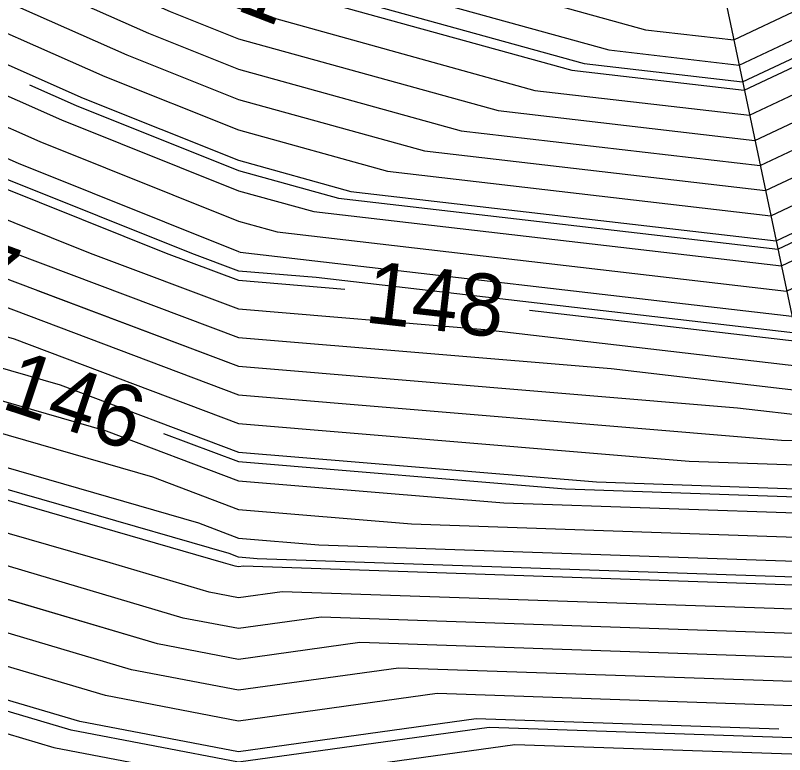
# Model space of a CAD drawing. Extents: x 2354170 to 2357230, y 866100 to 868290.
# Drawn here: x 2355592.79 to 2355617.6, y 867183.83 to 867207.68 of the extents above; entities that cross this region are included whole.
import ezdxf

# ---------------------------------------------------------------- set-up
doc = ezdxf.new("R2010")
doc.units = 0
for name, color, linetype in [('Default', 7, 'Continuous'), ('DTM Contours Major', 7, 'Continuous'), ('DTM Contours Minor', 7, 'Continuous'), ('DTM Contours Minor Text', 7, 'Continuous'), ('Exist DTM QL2 LIDAR Elevation Point', 7, 'Continuous'), ('PH Exist DTM Breakline', 7, 'Continuous')]:
    doc.layers.add(name, color=color, linetype=linetype)

msp = doc.modelspace()

# ---------------------------------------------------------------- linework, layer by layer
at = {"layer": 'Default'}
for points in [[(2355589.978, 867185.259), (2355594.026, 867184.061), (2355599.978, 867182.919), (2355608.894, 867184.159), (2355618.455, 867183.83), (2355624.115, 867186.127), (2355626.81, 867187.397), (2355630.313, 867190.655), (2355632.239, 867193.529), (2355636.795, 867199.404), (2355640.15, 867203.636), (2355643.259, 867209.218), (2355647.886, 867217.911), (2355651.607, 867223.898), (2355653.283, 867227.244), (2355654.807, 867230.576), (2355659.235, 867242.552), (2355665.668, 867254.53), (2355667.246, 867263.033), (2355667.38, 867263.979), (2355668.997, 867273.275), (2355668.853, 867273.881), (2355667.445, 867290.118)], [(2355666.071, 867288.949), (2355667.339, 867274.316), (2355667.684, 867272.876), (2355666.261, 867264.7), (2355665.993, 867262.808), (2355664.586, 867255.226), (2355658.851, 867244.547), (2355654.022, 867231.489), (2355652.361, 867227.857), (2355650.533, 867224.209), (2355646.477, 867217.681), (2355642.227, 867209.696), (2355639.37, 867204.569), (2355635.725, 867199.969), (2355630.774, 867193.585), (2355629.307, 867191.396), (2355626.639, 867188.915), (2355623.293, 867187.339), (2355618.48, 867185.385), (2355606.394, 867185.801), (2355599.978, 867184.909), (2355595.696, 867185.73), (2355589.978, 867187.423)], [(2355665.384, 867288.365), (2355666.583, 867274.533), (2355667.027, 867272.677), (2355665.701, 867265.061), (2355665.367, 867262.695), (2355664.046, 867255.575), (2355658.658, 867245.545), (2355653.63, 867231.946), (2355651.9, 867228.163), (2355649.997, 867224.364), (2355645.772, 867217.566), (2355641.71, 867209.935), (2355638.981, 867205.036), (2355635.19, 867200.252), (2355630.041, 867193.613), (2355628.804, 867191.767), (2355626.553, 867189.674), (2355622.882, 867187.944), (2355618.492, 867186.162), (2355605.143, 867186.622), (2355599.978, 867185.903), (2355596.53, 867186.565), (2355589.978, 867188.505)], [(2355664.009, 867287.197), (2355665.069, 867274.968), (2355665.713, 867272.278), (2355664.583, 867265.782), (2355664.114, 867262.47), (2355662.964, 867256.272), (2355658.274, 867247.54), (2355652.846, 867232.86), (2355650.978, 867228.776), (2355648.923, 867224.675), (2355644.363, 867217.336), (2355640.678, 867210.414), (2355638.202, 867205.968), (2355634.12, 867200.818), (2355628.576, 867193.67), (2355627.797, 867192.508), (2355626.382, 867191.192), (2355622.061, 867189.156), (2355618.517, 867187.717), (2355602.643, 867188.264), (2355599.978, 867187.893), (2355598.2, 867188.234), (2355592.192, 867190.013)], [(2355663.322, 867286.612), (2355664.313, 867275.186), (2355665.056, 867272.078), (2355664.023, 867266.143), (2355663.487, 867262.358), (2355662.423, 867256.62), (2355658.081, 867248.537), (2355652.453, 867233.317), (2355650.517, 867229.082), (2355648.387, 867224.83), (2355643.658, 867217.221), (2355640.162, 867210.653), (2355637.812, 867206.435), (2355633.585, 867201.101), (2355627.843, 867193.698), (2355627.294, 867192.879), (2355626.297, 867191.951), (2355621.65, 867189.761), (2355618.529, 867188.494), (2355601.392, 867189.085), (2355599.978, 867188.888), (2355599.035, 867189.069), (2355595.846, 867190.013), (2355589.978, 867191.708)], [(2355539.993, 867241.669), (2355542.379, 867240.013), (2355549.978, 867236.04), (2355559.442, 867230.013), (2355559.978, 867229.714), (2355560.54, 867229.451), (2355569.978, 867225.228), (2355579.528, 867220.013), (2355579.978, 867219.795), (2355580.398, 867219.593), (2355589.978, 867215.034), (2355599.648, 867210.013), (2355599.877, 867209.912), (2355599.978, 867209.871), (2355611.921, 867206.566), (2355616.125, 867206.077), (2355619.233, 867207.541), (2355624.104, 867211.088), (2355626.913, 867215.835), (2355627.418, 867216.448), (2355629.578, 867216.852), (2355630.123, 867217.858), (2355636.58, 867228.247)], [(2355539.978, 867238.384), (2355543.439, 867236.552), (2355549.978, 867233.133), (2355554.877, 867230.013), (2355559.978, 867227.165), (2355565.332, 867224.659), (2355569.978, 867222.58), (2355574.679, 867220.013), (2355579.978, 867217.443), (2355584.917, 867215.075), (2355589.978, 867212.666), (2355595.087, 867210.013), (2355598.476, 867208.511), (2355599.978, 867207.909), (2355609.544, 867205.262), (2355616.467, 867204.456), (2355621.583, 867206.867), (2355624.038, 867208.654), (2355625.453, 867211.046), (2355629.255, 867215.659), (2355630.162, 867215.829), (2355630.39, 867216.251), (2355637.653, 867227.937)], [(2355511.624, 867237.921), (2355516.084, 867236.12), (2355519.977, 867234.375), (2355522.816, 867232.852), (2355529.267, 867230.013), (2355529.978, 867229.683), (2355530.526, 867229.465), (2355539.978, 867225.204), (2355548.998, 867220.993), (2355549.978, 867220.491), (2355550.898, 867220.013), (2355559.978, 867215.8), (2355568.192, 867211.799), (2355569.978, 867210.958), (2355572.135, 867210.013), (2355577.714, 867207.749), (2355579.978, 867206.951), (2355584.588, 867205.403), (2355589.978, 867203.18), (2355592.173, 867202.207), (2355597.652, 867200.013), (2355599.978, 867199.135), (2355603.407, 867198.849)], [(2355539.978, 867236.949), (2355546.486, 867233.505), (2355549.978, 867231.679), (2355552.594, 867230.013), (2355559.978, 867225.89), (2355567.728, 867222.263), (2355569.978, 867221.256), (2355572.255, 867220.013), (2355579.978, 867216.268), (2355587.176, 867212.815), (2355589.978, 867211.482), (2355592.807, 867210.013), (2355597.776, 867207.81), (2355599.978, 867206.928), (2355608.356, 867204.61), (2355616.637, 867203.646), (2355622.758, 867206.53), (2355624.004, 867207.438), (2355624.723, 867208.652), (2355630.174, 867215.264), (2355630.454, 867215.317), (2355630.524, 867215.447), (2355638.19, 867227.781)], [(2355539.978, 867234.08), (2355547.663, 867230.013), (2355549.978, 867228.827), (2355552.443, 867227.548), (2355559.978, 867223.341), (2355567.089, 867220.013), (2355569.978, 867218.653), (2355572.4, 867217.591), (2355579.978, 867213.916), (2355588.116, 867210.013), (2355589.978, 867209.245), (2355596.375, 867206.41), (2355599.978, 867204.966), (2355605.979, 867203.306), (2355616.978, 867202.026), (2355623.481, 867205.09), (2355624.102, 867205.411), (2355624.488, 867205.909)], [(2355652.208, 867234.171), (2355652.061, 867233.773), (2355650.056, 867229.389), (2355647.85, 867224.985), (2355642.953, 867217.106), (2355639.645, 867210.892), (2355637.422, 867206.901), (2355633.05, 867201.383), (2355627.11, 867193.726), (2355626.791, 867193.25), (2355626.212, 867192.71), (2355621.239, 867190.367), (2355618.541, 867189.272), (2355600.142, 867189.905), (2355599.978, 867189.883), (2355599.869, 867189.904), (2355599.501, 867190.013), (2355589.978, 867192.764), (2355585.99, 867194.001), (2355579.978, 867195.741), (2355577.112, 867196.702)], [(2355539.978, 867232.646), (2355544.953, 867230.013), (2355549.978, 867227.437), (2355555.329, 867224.662), (2355559.978, 867222.066), (2355564.365, 867220.013), (2355569.978, 867217.37), (2355574.682, 867215.309), (2355579.978, 867212.741), (2355585.665, 867210.013), (2355589.978, 867208.234), (2355595.675, 867205.709), (2355599.978, 867203.986), (2355604.791, 867202.654), (2355617.149, 867201.216), (2355622.976, 867203.961), (2355624.238, 867204.614), (2355625.024, 867205.626)], [(2355540.447, 867229.544), (2355549.978, 867224.659), (2355558.935, 867220.013), (2355559.978, 867219.529), (2355560.921, 867219.07), (2355569.978, 867214.805), (2355579.248, 867210.743), (2355579.978, 867210.389), (2355580.762, 867210.013), (2355589.978, 867206.213), (2355594.274, 867204.309), (2355599.978, 867202.024), (2355602.414, 867201.35), (2355617.49, 867199.595), (2355621.966, 867201.704), (2355624.511, 867203.019), (2355626.094, 867205.06)], [(2355651.388, 867228.367), (2355649.46, 867224.519), (2355645.067, 867217.451), (2355641.194, 867210.174), (2355638.591, 867205.502), (2355634.655, 867200.535), (2355629.308, 867193.641), (2355628.301, 867192.138), (2355626.468, 867190.433), (2355622.472, 867188.55), (2355618.504, 867186.94), (2355603.893, 867187.443), (2355599.978, 867186.898), (2355597.365, 867187.4), (2355589.978, 867189.586), (2355588.497, 867190.013), (2355579.978, 867192.478), (2355576.269, 867193.722), (2355573.854, 867194.132)], [(2355589.978, 867216.218), (2355597.872, 867212.119), (2355600.139, 867211.172), (2355600.528, 867210.924), (2355600.767, 867210.751), (2355604.508, 867209.598), (2355613.11, 867207.218), (2355615.955, 867206.887), (2355618.058, 867207.878), (2355624.137, 867212.305), (2355626.762, 867216.741), (2355627.038, 867216.943), (2355629.286, 867217.364), (2355629.989, 867218.661), (2355636.043, 867228.403)], [(2355539.978, 867228.243), (2355543.297, 867226.694), (2355549.978, 867223.269), (2355556.256, 867220.013), (2355559.978, 867218.286), (2355563.345, 867216.646), (2355569.978, 867213.523), (2355577.988, 867210.013), (2355579.404, 867209.438), (2355579.978, 867209.236), (2355581.148, 867208.843), (2355589.978, 867205.202), (2355593.573, 867203.608), (2355599.978, 867201.043), (2355601.226, 867200.698), (2355617.661, 867198.785), (2355621.461, 867200.576), (2355624.647, 867202.222), (2355626.629, 867204.777)], [(2355553.434, 867228.27), (2355559.978, 867224.616), (2355569.812, 867220.013), (2355569.978, 867219.935), (2355570.117, 867219.874), (2355579.978, 867215.092), (2355589.435, 867210.556), (2355589.978, 867210.297), (2355590.526, 867210.013), (2355597.075, 867207.11), (2355599.978, 867205.947), (2355607.168, 867203.958), (2355616.808, 867202.836), (2355623.933, 867206.193), (2355623.971, 867206.221), (2355623.993, 867206.258), (2355624.323, 867206.658), (2355630.8, 867214.83)], [(2355602.115, 867208.299), (2355610.733, 867205.914), (2355616.296, 867205.266), (2355620.408, 867207.204), (2355624.071, 867209.871), (2355626.183, 867213.441), (2355628.337, 867216.053), (2355629.87, 867216.34), (2355630.256, 867217.054), (2355637.117, 867228.092)], [(2355539.978, 867226.724), (2355546.148, 867223.843), (2355549.978, 867221.88), (2355553.577, 867220.013), (2355559.978, 867217.043), (2355565.768, 867214.223), (2355569.978, 867212.241), (2355575.062, 867210.013), (2355578.559, 867208.594), (2355579.978, 867208.093), (2355582.868, 867207.123), (2355589.978, 867204.191), (2355592.873, 867202.908), (2355599.978, 867200.062), (2355600.038, 867200.045), (2355617.831, 867197.975), (2355620.956, 867199.447), (2355624.783, 867201.425), (2355627.164, 867204.495)], [(2355549.884, 867226.096), (2355549.978, 867226.048), (2355558.215, 867221.776), (2355559.978, 867220.792), (2355561.641, 867220.013), (2355569.978, 867216.088), (2355576.965, 867213.026), (2355579.978, 867211.565), (2355583.214, 867210.013), (2355589.978, 867207.223), (2355594.974, 867205.009), (2355599.978, 867203.005), (2355603.603, 867202.002), (2355617.32, 867200.406), (2355622.471, 867202.833), (2355624.375, 867203.816), (2355625.559, 867205.343)], [(2355539.978, 867223.684), (2355547.841, 867220.013), (2355549.978, 867219.121), (2355551.5, 867218.491), (2355559.978, 867214.558), (2355569.307, 867210.013), (2355569.75, 867209.785), (2355569.978, 867209.701), (2355576.869, 867206.904), (2355579.978, 867205.808), (2355586.309, 867203.683), (2355589.978, 867202.169), (2355591.472, 867201.507), (2355595.203, 867200.013), (2355599.978, 867198.211), (2355607.926, 867197.547), (2355618.173, 867196.355), (2355619.945, 867197.19), (2355625.056, 867199.831), (2355628.234, 867203.929)], [(2355539.978, 867222.164), (2355544.585, 867220.013), (2355549.978, 867217.763), (2355553.819, 867216.172), (2355559.978, 867213.315), (2355566.756, 867210.013), (2355568.883, 867208.918), (2355569.978, 867208.513), (2355576.024, 867206.059), (2355579.978, 867204.666), (2355588.029, 867201.962), (2355589.978, 867201.158), (2355590.772, 867200.807), (2355592.754, 867200.013), (2355599.978, 867197.286), (2355612.002, 867196.283), (2355618.343, 867195.545), (2355619.44, 867196.062), (2355625.192, 867199.034), (2355628.769, 867203.646)], [(2355539.859, 867220.698), (2355539.978, 867220.644), (2355541.33, 867220.013), (2355549.978, 867216.404), (2355556.137, 867213.853), (2355559.978, 867212.072), (2355564.204, 867210.013), (2355568.016, 867208.051), (2355569.978, 867207.325), (2355575.179, 867205.214), (2355579.978, 867203.523), (2355589.749, 867200.242), (2355589.978, 867200.148), (2355590.072, 867200.106), (2355590.304, 867200.013), (2355599.978, 867196.362), (2355616.078, 867195.018), (2355618.514, 867194.735), (2355618.935, 867194.933), (2355625.328, 867198.237), (2355629.304, 867203.363)], [(2355541.341, 867218.65), (2355549.978, 867215.045), (2355558.456, 867211.535), (2355559.978, 867210.829), (2355561.652, 867210.013), (2355567.149, 867207.184), (2355569.978, 867206.137), (2355574.334, 867204.369), (2355579.978, 867202.38), (2355587.029, 867200.013), (2355589.978, 867199.098), (2355591.265, 867198.726), (2355599.978, 867195.438), (2355617.497, 867193.975), (2355618.616, 867193.937), (2355618.775, 867194.002), (2355619.184, 867194.194), (2355625.465, 867197.44), (2355629.839, 867203.08)], [(2355539.978, 867217.775), (2355543.673, 867216.318), (2355549.978, 867213.686), (2355558.85, 867210.013), (2355559.653, 867209.689), (2355559.978, 867209.561), (2355566.282, 867206.317), (2355569.978, 867204.95), (2355573.489, 867203.524), (2355579.978, 867201.238), (2355583.626, 867200.013), (2355589.978, 867198.042), (2355592.75, 867197.242), (2355599.978, 867194.513), (2355614.512, 867193.3), (2355618.603, 867193.159), (2355619.186, 867193.396), (2355620.682, 867194.101), (2355625.601, 867196.643), (2355630.374, 867202.798)], [(2355539.978, 867214.95), (2355548.337, 867211.654), (2355549.978, 867210.969), (2355552.286, 867210.013), (2355557.766, 867207.801), (2355559.978, 867206.935), (2355564.548, 867204.583), (2355569.978, 867202.574), (2355571.8, 867201.835), (2355576.969, 867200.013), (2355579.978, 867199.004), (2355581.398, 867198.593), (2355589.978, 867195.931), (2355595.719, 867194.272), (2355599.978, 867192.665), (2355608.543, 867191.95), (2355618.578, 867191.604), (2355620.007, 867192.184), (2355623.679, 867193.915), (2355625.873, 867195.049), (2355631.444, 867202.232)], [(2355539.978, 867213.538), (2355548.916, 867210.013), (2355549.682, 867209.717), (2355549.978, 867209.62), (2355556.823, 867206.858), (2355559.978, 867205.621), (2355563.68, 867203.715), (2355569.978, 867201.386), (2355570.955, 867200.99), (2355573.727, 867200.013), (2355579.978, 867197.916), (2355582.929, 867197.062), (2355589.978, 867194.875), (2355597.203, 867192.788), (2355599.978, 867191.741), (2355605.558, 867191.275), (2355618.566, 867190.827), (2355620.418, 867191.579), (2355625.177, 867193.822), (2355626.01, 867194.252), (2355631.979, 867201.949)], [(2355539.978, 867212.126), (2355545.335, 867210.013), (2355548.684, 867208.72), (2355549.978, 867208.296), (2355555.879, 867205.914), (2355559.978, 867204.308), (2355562.813, 867202.848), (2355569.978, 867200.198), (2355570.11, 867200.145), (2355570.484, 867200.013), (2355579.978, 867196.828), (2355584.459, 867195.532), (2355589.978, 867193.819), (2355598.688, 867191.303), (2355599.978, 867190.816), (2355602.573, 867190.6), (2355618.554, 867190.049), (2355620.829, 867190.973), (2355626.126, 867193.469), (2355626.288, 867193.62)], [(2355617.409, 867184.644), (2355607.644, 867184.98), (2355599.978, 867183.914), (2355594.861, 867184.895), (2355589.978, 867186.341), (2355581.092, 867188.899), (2355579.978, 867188.858), (2355574.107, 867190.013), (2355569.978, 867190.714), (2355564.118, 867194.153), (2355559.978, 867195.658), (2355556.875, 867196.91), (2355549.978, 867199.187), (2355546.962, 867200.013), (2355541.702, 867201.737), (2355539.978, 867202.403), (2355534.187, 867204.222), (2355529.978, 867205.529), (2355526.401, 867206.436), (2355521.57, 867208.268)], [(2355565.035, 867205.645), (2355565.415, 867205.45), (2355569.978, 867203.762), (2355572.645, 867202.68), (2355579.978, 867200.095), (2355580.223, 867200.013), (2355589.978, 867196.986), (2355594.234, 867195.757), (2355599.978, 867193.589), (2355611.528, 867192.625), (2355618.591, 867192.382), (2355619.596, 867192.79), (2355622.18, 867194.008), (2355625.737, 867195.846), (2355630.909, 867202.515)], [(2355609.368, 867198.17), (2355618.002, 867197.165), (2355620.45, 867198.319), (2355624.92, 867200.628), (2355627.699, 867204.212)]]:
    msp.add_lwpolyline(points, dxfattribs=at)
at = {"layer": 'DTM Contours Major'}
for points in [[(2355553.434, 867228.27), (2355559.978, 867224.616), (2355569.812, 867220.013), (2355569.978, 867219.935), (2355570.117, 867219.874), (2355579.978, 867215.092), (2355589.435, 867210.556), (2355589.978, 867210.297), (2355590.526, 867210.013), (2355597.075, 867207.11), (2355599.978, 867205.947), (2355607.168, 867203.958), (2355616.808, 867202.836), (2355623.933, 867206.193), (2355623.971, 867206.221), (2355623.993, 867206.258), (2355624.323, 867206.658), (2355630.8, 867214.83)], [(2355646.641, 867223.379), (2355642.718, 867217.068), (2355639.473, 867210.971), (2355637.293, 867207.057), (2355632.871, 867201.478), (2355626.866, 867193.735), (2355626.624, 867193.373), (2355626.183, 867192.963), (2355621.102, 867190.569), (2355618.546, 867189.531), (2355600.583, 867190.15), (2355599.978, 867190.2), (2355599.678, 867190.314), (2355589.978, 867193.116), (2355585.48, 867194.511), (2355579.978, 867196.103), (2355570.813, 867199.177), (2355569.978, 867199.319), (2355569.541, 867199.576), (2355568.339, 867200.013), (2355565.416, 867201.094)]]:
    msp.add_lwpolyline(points, dxfattribs=at)
at = {"layer": 'DTM Contours Minor'}
for points in [[(2355664.696, 867287.781), (2355665.826, 867274.751), (2355666.37, 867272.477), (2355665.142, 867265.422), (2355664.74, 867262.583), (2355663.505, 867255.923), (2355658.466, 867246.542), (2355653.238, 867232.403), (2355651.439, 867228.469), (2355649.46, 867224.519), (2355645.067, 867217.451), (2355641.194, 867210.174), (2355638.591, 867205.502), (2355634.655, 867200.535), (2355629.308, 867193.641), (2355628.301, 867192.138), (2355626.468, 867190.433), (2355622.472, 867188.55), (2355618.504, 867186.94), (2355603.893, 867187.443), (2355599.978, 867186.898), (2355597.365, 867187.4), (2355591.156, 867189.238)], [(2355598.053, 867210.052), (2355598.128, 867210.013), (2355599.41, 867209.445), (2355599.978, 867209.217), (2355611.129, 867206.131), (2355616.239, 867205.536), (2355620.016, 867207.316), (2355624.082, 867210.277), (2355626.426, 867214.239), (2355628.03, 867216.185), (2355629.772, 867216.511), (2355630.212, 867217.322), (2355636.938, 867228.144)], [(2355593.24, 867205.44), (2355594.741, 867204.775), (2355599.978, 867202.678), (2355603.207, 867201.784), (2355617.376, 867200.136), (2355622.302, 867202.456), (2355624.42, 867203.551), (2355625.737, 867205.249)], [(2355588.887, 867203.967), (2355589.978, 867203.517), (2355592.406, 867202.441), (2355598.468, 867200.013), (2355599.978, 867199.443), (2355602.492, 867199.233), (2355617.945, 867197.435), (2355620.619, 867198.695), (2355624.874, 867200.894), (2355627.521, 867204.306)], [(2355593.501, 867198.806), (2355599.978, 867196.362), (2355616.078, 867195.018), (2355618.514, 867194.735), (2355618.935, 867194.933), (2355625.328, 867198.237), (2355629.304, 867203.363)], [(2355597.562, 867194.193), (2355599.978, 867193.281), (2355610.533, 867192.4), (2355618.587, 867192.123), (2355619.733, 867192.588), (2355622.68, 867193.977), (2355625.782, 867195.58), (2355631.088, 867202.421)], [(2355635.618, 867198.534), (2355631.751, 867193.548), (2355629.977, 867190.902), (2355626.753, 867187.903), (2355623.841, 867186.531), (2355618.463, 867184.348), (2355608.061, 867184.706), (2355599.978, 867183.582), (2355594.583, 867184.617), (2355589.978, 867185.98), (2355581.599, 867188.392), (2355579.978, 867188.334), (2355571.439, 867190.013), (2355569.978, 867190.261), (2355563.833, 867193.867), (2355559.978, 867195.269), (2355556.598, 867196.633), (2355549.978, 867198.818), (2355545.615, 867200.013), (2355541.37, 867201.405)]]:
    msp.add_lwpolyline(points, dxfattribs=at)
at = {"layer": 'Exist DTM QL2 LIDAR Elevation Point'}
for p, q in [((2355599.978, 867200.013), (2355599.978, 867200.013)), ((2355599.978, 867190.013), (2355599.978, 867190.013))]:
    msp.add_line(p, q, dxfattribs=at)
at = {"layer": 'PH Exist DTM Breakline'}
msp.add_lwpolyline([(2355611.768, 867221.035), (2355615.598, 867208.583), (2355618.62, 867194.229), (2355618.361, 867177.943), (2355617.686, 867167.037), (2355618.077, 867162.966)], dxfattribs=at)

# ---------------------------------------------------------------- texts
at = {"layer": 'Default'}
for s, rotation, p in [('151', 338.9551, (2355597.084, 867208.944)), ('148', 353.502, (2355604.014, 867197.78))]:
    msp.add_text(s, height=2, rotation=rotation, dxfattribs=at).set_placement(p)
at = {"layer": 'DTM Contours Minor Text'}
for s, rotation, p in [('147', 339.8475, (2355588.214, 867199.711)), ('146', 341.5838, (2355592.28, 867195.022))]:
    msp.add_text(s, height=2, rotation=rotation, dxfattribs=at).set_placement(p)

doc.saveas('drawing.dxf')
